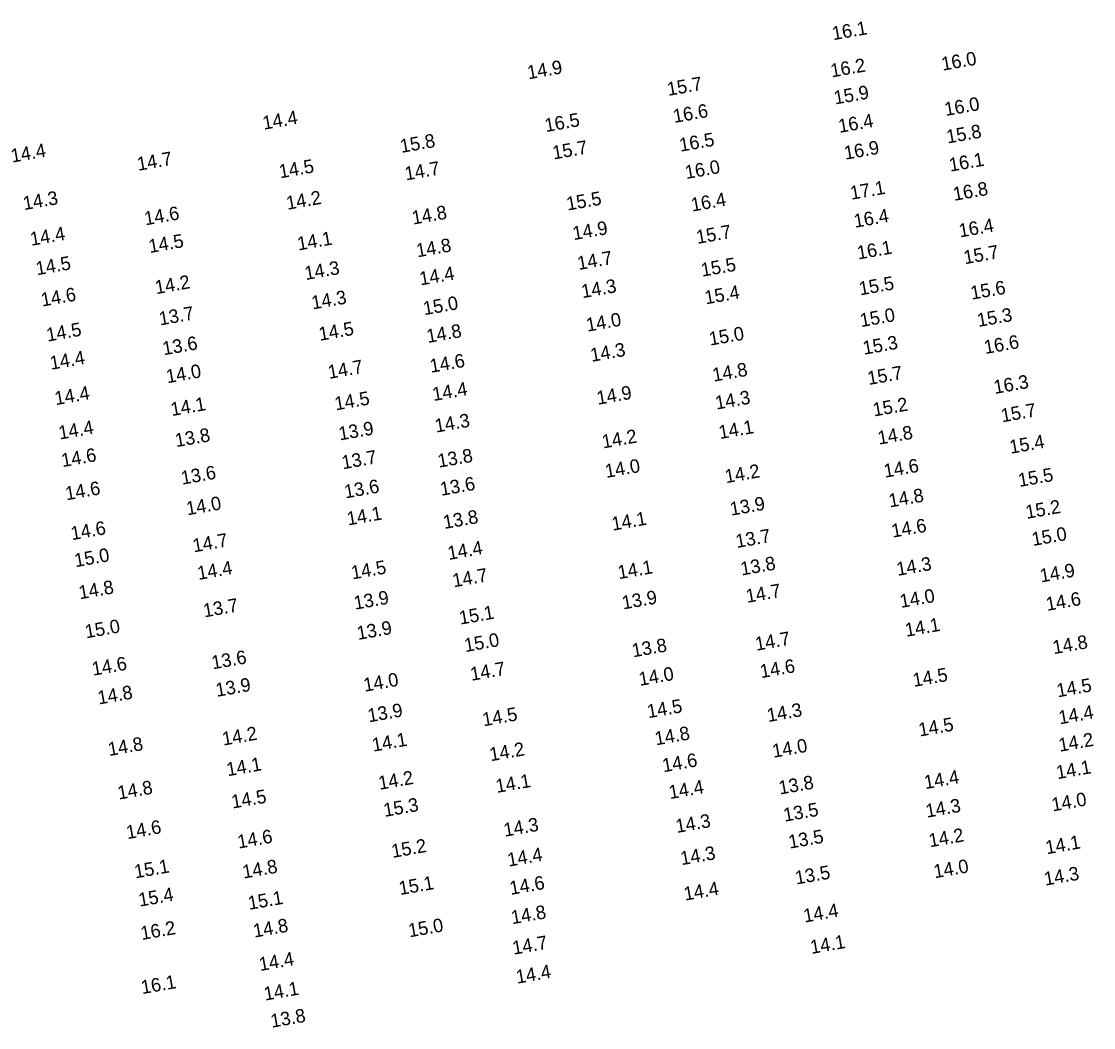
# Model space of a CAD drawing. Extents: x 1023796 to 1112670, y 656573 to 837340.
# Drawn here: x 1034894.5 to 1035290.3, y 820176.8 to 820548 of the extents above; entities that cross this region are included whole.
import ezdxf

# ---------------------------------------------------------------- set-up
doc = ezdxf.new("R2010")
doc.units = 0
doc.layers.add('V-TOPO-SOUN', color=7, linetype='Continuous')

msp = doc.modelspace()

# ---------------------------------------------------------------- texts
at = {"layer": 'V-TOPO-SOUN'}
for s, p in [('16.1 ', (1035194.16, 820541.07)), ('16.0 ', (1035234.54, 820529.82)), ('14.9 ', (1035081.63, 820526.64)), ('16.2 ', (1035193.59, 820527.33)), ('15.7 ', (1035133.27, 820520.53)), ('15.9 ', (1035194.83, 820517.35)), ('16.0 ', (1035235.66, 820513.1)), ('14.4 ', (1034983.92, 820508.04)), ('16.6 ', (1035135.46, 820510.53)), ('16.5 ', (1035088.06, 820507.17)), ('16.4 ', (1035196.48, 820506.87)), ('16.5 ', (1035137.78, 820499.92)), ('15.8 ', (1035236.37, 820502.95)), ('14.4 ', (1034890.98, 820495.9)), ('15.8 ', (1035034.7, 820499.48)), ('15.7 ', (1035090.93, 820497.05)), ('16.9 ', (1035198.62, 820496.97)), ('14.7 ', (1034937.59, 820492.88)), ('16.1 ', (1035237.36, 820492.56)), ('14.5 ', (1034989.94, 820490.09)), ('14.7 ', (1035036.41, 820489.32)), ('16.0 ', (1035139.87, 820489.84)), ('17.1 ', (1035200.84, 820482.19)), ('16.8 ', (1035238.81, 820481.79)), ('14.3 ', (1034895.45, 820478.37)), ('14.2 ', (1034992.66, 820478.49)), ('15.5 ', (1035096.09, 820478.21)), ('16.4 ', (1035142.08, 820477.83)), ('14.6 ', (1034940.24, 820472.75)), ('14.8 ', (1035039.03, 820473.03)), ('16.4 ', (1035202.18, 820471.84)), ('16.4 ', (1035240.94, 820468.27)), ('14.4 ', (1034898.1, 820465.2)), ('14.9 ', (1035098.38, 820467.3)), ('15.7 ', (1035144.02, 820465.9)), ('14.5 ', (1034941.84, 820462.53)), ('14.1 ', (1034996.74, 820463.47)), ('14.8 ', (1035040.64, 820460.94)), ('14.7 ', (1035100.13, 820456.26)), ('16.1 ', (1035203.39, 820460.14)), ('15.7 ', (1035242.74, 820458.42)), ('14.5 ', (1034900.18, 820454.33)), ('14.3 ', (1034999.41, 820452.58)), ('15.5 ', (1035145.77, 820453.81)), ('14.4 ', (1035041.82, 820450.57)), ('14.2 ', (1034944.21, 820447.35)), ('14.3 ', (1035101.61, 820445.88)), ('15.5 ', (1035204.11, 820446.91)), ('15.6 ', (1035245.28, 820445.32)), ('14.6 ', (1034902.11, 820442.78)), ('14.3 ', (1035001.97, 820441.71)), ('15.4 ', (1035147.09, 820443.59)), ('15.0 ', (1035043.19, 820439.6)), ('13.7 ', (1034945.64, 820435.81)), ('14.0 ', (1035103.38, 820433.51)), ('15.0 ', (1035204.47, 820435.21)), ('15.3 ', (1035247.73, 820435.26)), ('14.5 ', (1034904.1, 820429.85)), ('14.5 ', (1035004.65, 820430.15)), ('14.8 ', (1035044.45, 820429.33)), ('13.6 ', (1034946.96, 820424.8)), ('15.0 ', (1035148.74, 820428.37)), ('15.3 ', (1035205.51, 820425.01)), ('16.6 ', (1035250.27, 820425.27)), ('14.3 ', (1035104.94, 820422.38)), ('14.4 ', (1034905.38, 820419.46)), ('14.6 ', (1035045.65, 820418.34)), ('14.0 ', (1034948.31, 820414.48)), ('14.7 ', (1035008.04, 820416.08)), ('14.8 ', (1035150, 820415.05)), ('15.7 ', (1035207.24, 820413.84)), ('16.3 ', (1035253.82, 820410.54)), ('14.4 ', (1034907.14, 820406.4)), ('14.4 ', (1035046.6, 820407.91)), ('14.9 ', (1035107.26, 820406.54)), ('14.1 ', (1034949.98, 820402.37)), ('14.5 ', (1035010.5, 820404.45)), ('14.3 ', (1035151.05, 820404.77)), ('15.2 ', (1035209.2, 820402.22)), ('15.7 ', (1035256.53, 820400.06)), ('14.4 ', (1034908.59, 820393.71)), ('13.9 ', (1035011.99, 820393.37)), ('14.3 ', (1035047.51, 820396.27)), ('14.1 ', (1035152.31, 820393.89)), ('13.8 ', (1034951.61, 820390.9)), ('14.2 ', (1035109.2, 820390.43)), ('14.8 ', (1035211.02, 820391.82)), ('15.4 ', (1035259.65, 820388.46)), ('14.6 ', (1034909.62, 820383.53)), ('13.7 ', (1035013.12, 820382.74)), ('13.8 ', (1035048.56, 820383.33)), ('13.6 ', (1034953.8, 820377.06)), ('14.0 ', (1035110.36, 820379.53)), ('14.2 ', (1035154.59, 820377.6)), ('14.6 ', (1035213.25, 820379.61)), ('15.5 ', (1035262.88, 820376.22)), ('14.6 ', (1034911.08, 820371.28)), ('13.6 ', (1035014.07, 820371.99)), ('13.6 ', (1035049.46, 820372.95)), ('14.0 ', (1034955.72, 820365.74)), ('13.9 ', (1035156.47, 820365.61)), ('14.8 ', (1035215.07, 820368.64)), ('14.1 ', (1035015.05, 820362.01)), ('15.2 ', (1035265.6, 820364.45)), ('13.8 ', (1035050.59, 820360.71)), ('14.1 ', (1035112.76, 820360.08)), ('14.6 ', (1035216.09, 820357.5)), ('14.6 ', (1034913.1, 820356.57)), ('13.7 ', (1035158.55, 820353.68)), ('15.0 ', (1035267.89, 820354.44)), ('14.7 ', (1034958.11, 820352.08)), ('15.0 ', (1034914.43, 820346.62)), ('14.4 ', (1035052.22, 820349.28)), ('14.4 ', (1034959.83, 820341.9)), ('14.5 ', (1035016.62, 820342.09)), ('14.1 ', (1035115.03, 820342.19)), ('13.8 ', (1035160.37, 820343.54)), ('14.3 ', (1035217.95, 820343.4)), ('14.7 ', (1035054.03, 820339.18)), ('14.9 ', (1035270.88, 820340.97)), ('14.8 ', (1034916.03, 820334.75)), ('13.9 ', (1035017.6, 820330.92)), ('13.9 ', (1035116.61, 820331.01)), ('14.7 ', (1035162.34, 820333.44)), ('14.0 ', (1035219.16, 820331.57)), ('14.6 ', (1035273.12, 820330.47)), ('13.7 ', (1034961.98, 820328.07)), ('15.1 ', (1035056.47, 820325.42)), ('15.0 ', (1034918.36, 820320.34)), ('13.9 ', (1035018.72, 820319.77)), ('14.1 ', (1035221.11, 820320.92)), ('15.0 ', (1035058.36, 820315.29)), ('14.7 ', (1035165.77, 820315.78)), ('14.8 ', (1035275.61, 820314.52)), ('13.8 ', (1035120.25, 820313.34)), ('14.6 ', (1034920.89, 820306.57)), ('13.6 ', (1034965.06, 820308.91)), ('14.7 ', (1035060.62, 820304.68)), ('14.0 ', (1035122.8, 820302.81)), ('14.6 ', (1035167.57, 820305.66)), ('14.5 ', (1035223.92, 820302.43)), ('13.9 ', (1034966.61, 820298.77)), ('14.0 ', (1035021.16, 820300.64)), ('14.5 ', (1035277.06, 820298.58)), ('14.8 ', (1034923.01, 820295.94)), ('14.5 ', (1035125.9, 820290.88)), ('13.9 ', (1035022.71, 820289.36)), ('14.5 ', (1035065.06, 820287.88)), ('14.3 ', (1035170.15, 820289.46)), ('14.4 ', (1035277.77, 820288.6)), ('14.5 ', (1035226.09, 820284.12)), ('14.2 ', (1034969, 820280.78)), ('14.1 ', (1035024.32, 820278.53)), ('14.8 ', (1035128.7, 820280.86)), ('14.2 ', (1035277.78, 820278.5)), ('14.8 ', (1034926.85, 820276.93)), ('14.2 ', (1035067.69, 820274.99)), ('14.0 ', (1035172.11, 820276.29)), ('14.6 ', (1035131.48, 820270.94)), ('14.1 ', (1034970.6, 820269.46)), ('14.1 ', (1035276.9, 820268.38)), ('14.2 ', (1035026.68, 820264.45)), ('14.1 ', (1035069.98, 820263.31)), ('13.8 ', (1035174.45, 820262.71)), ('14.4 ', (1035228.14, 820264.71)), ('14.8 ', (1034930.38, 820260.85)), ('14.4 ', (1035133.89, 820261.04)), ('14.5 ', (1034972.4, 820257.54)), ('15.3 ', (1035028.56, 820254.46)), ('14.0 ', (1035275.19, 820256.48)), ('13.5 ', (1035176.2, 820252.68)), ('14.3 ', (1035228.72, 820254.16)), ('14.3 ', (1035072.9, 820247.15)), ('14.3 ', (1035136.4, 820248.53)), ('14.6 ', (1034933.58, 820246.26)), ('14.6 ', (1034974.63, 820242.77)), ('13.5 ', (1035178.08, 820242.75)), ('14.2 ', (1035229.86, 820243.25)), ('15.2 ', (1035031.49, 820239.33)), ('14.1 ', (1035272.96, 820240.67)), ('14.4 ', (1035074.31, 820236.11)), ('14.3 ', (1035138.17, 820236.65)), ('15.1 ', (1034936.54, 820231.78)), ('14.8 ', (1034976.47, 820231.7)), ('14.0 ', (1035231.65, 820231.81)), ('13.5 ', (1035180.52, 820229.51)), ('14.3 ', (1035272.44, 820229.1)), ('15.1 ', (1035034.21, 820225.63)), ('14.6 ', (1035075.12, 820225.68)), ('14.4 ', (1035139.43, 820223.56)), ('15.4 ', (1034938.11, 820221.35)), ('15.1 ', (1034978.54, 820220.17)), ('14.8 ', (1035075.65, 820214.85)), ('14.4 ', (1035183.58, 820215.47)), ('16.2 ', (1034938.88, 820209.03)), ('14.8 ', (1034980.44, 820209.92)), ('15.0 ', (1035037.7, 820210.02)), ('14.7 ', (1035076.14, 820203.61)), ('14.1 ', (1035186.11, 820203.89)), ('14.4 ', (1034982.58, 820197.58)), ('14.4 ', (1035077.45, 820192.91)), ('16.1 ', (1034939.05, 820189.08)), ('14.1 ', (1034984.4, 820186.67)), ('13.8 ', (1034986.87, 820176.66))]:
    msp.add_text(s, height=5, rotation=10, dxfattribs=at).set_placement(p)

doc.saveas('drawing.dxf')
